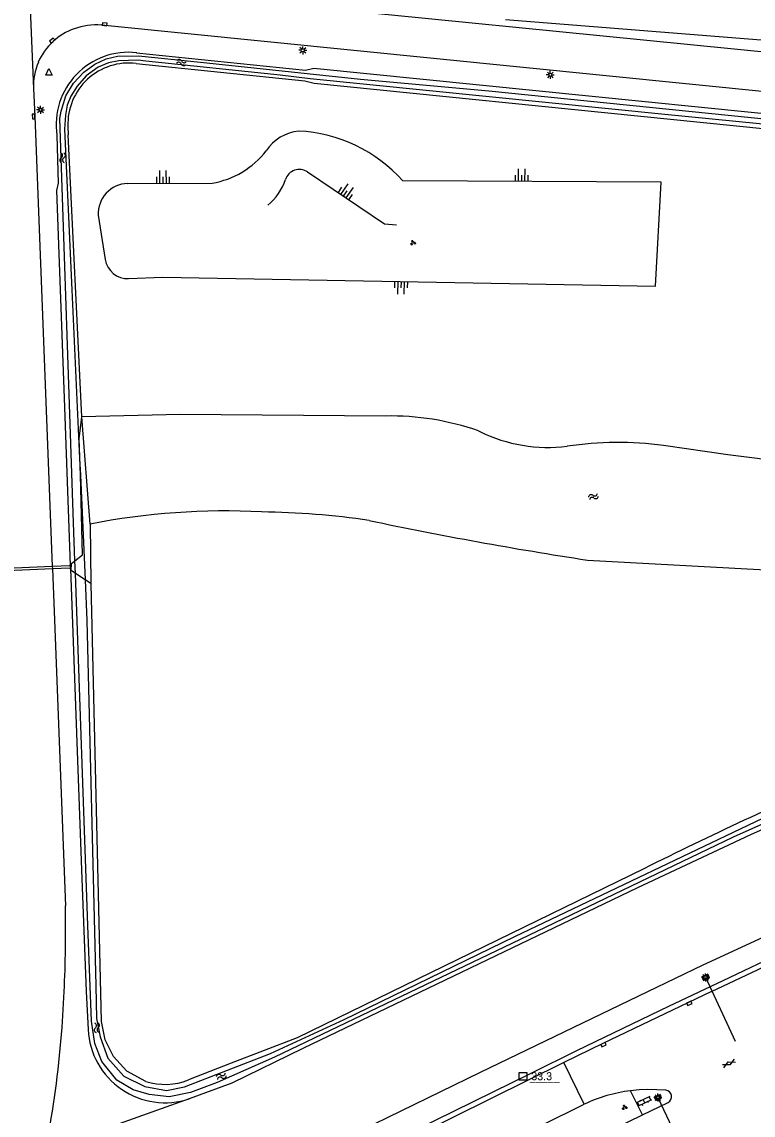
# Model space of a CAD drawing. Extents: x 130998 to 133001, y 398999 to 403002.
# Drawn here: x 132624 to 132738.2, y 400980.7 to 401151.4 of the extents above; entities that cross this region are included whole.
import ezdxf

# ---------------------------------------------------------------- set-up
doc = ezdxf.new("R2010")
doc.units = 0
for name, color, linetype in [('gg-afsc-hekwerk', 7, 'Continuous'), ('gg-afsc-lijn faunaraster', 7, 'Continuous'), ('gg-knt-BGT kruinlijn', 7, 'Continuous'), ('gg-knt-bovenkant onderkant talud', 7, 'Continuous'), ('gg-knt-verharding', 7, 'Continuous'), ('gg-kntw-bovenkant insteek waterloop', 7, 'Continuous'), ('gg-kntw-waterlijn', 7, 'Continuous'), ('gg-kwrk-faunavoorziening', 7, 'Continuous'), ('gt-anno-nummer hm paal', 7, 'Continuous'), ('gt-grn-weggrens', 7, 'Continuous'), ('gt-knt-geleideconstructie', 7, 'Continuous'), ('gt-knt-lijn portaal', 7, 'Continuous'), ('gt-symb-gesloten verharding', 7, 'Continuous'), ('gt-symb-groenvak', 7, 'Continuous'), ('gt-symb-hm paal', 7, 'Continuous'), ('gt-symb-klinker verharding', 7, 'Continuous'), ('gt-symb-kolk', 7, 'Continuous'), ('gt-symb-lichtmast', 7, 'Continuous'), ('gt-symb-talud symbool', 7, 'Continuous'), ('gt-symb-waterafsluiter', 7, 'Continuous'), ('gt-symb-watersymbool', 7, 'Continuous'), ('gt-symb-wegwijzer', 7, 'Continuous')]:
    doc.layers.add(name, color=color, linetype=linetype)

# ---------------------------------------------------------------- blocks, each defined once
blk = doc.blocks.new('gt0-WA')
at = {"layer": 'gt-symb-watersymbool'}
for centre, start, end in [((-0.32, 0.02), 28.0725, 151.9275), ((0.43, 0.42), 208.0725, 331.9275), ((-0.32, -0.43), 28.0725, 151.9275), ((0.43, -0.03), 208.0725, 331.9275)]:
    blk.add_arc(centre, 0.425, start, end, dxfattribs=at)
blk = doc.blocks.new('gt0-LMAST')
at = {"layer": 'gt-symb-lichtmast'}
for p, q in [((-0.18, 0.17), (-0.45, 0.44)), ((-0.01, 0.25), (-0.01, 0.62)), ((0.17, 0.17), (0.44, 0.44)), ((-0.26, 0), (-0.63, 0)), ((-0.18, -0.18), (-0.45, -0.45)), ((-0.01, -0.25), (-0.01, -0.63)), ((0.44, -0.45), (0.17, -0.18)), ((0.24, 0), (0.62, 0))]:
    blk.add_line(p, q, dxfattribs=at)
blk.add_circle((-0.01, 0), 0.25, dxfattribs=at)
blk = doc.blocks.new('gt0-TALUD_1')
at = {"layer": 'gt-symb-talud symbool'}
for p, q in [((-1, -1), (-1, 0)), ((-0.5, -2), (-0.5, 0)), ((0, -1), (0, 0)), ((0.5, -2), (0.5, 0)), ((1, -1), (1, 0))]:
    blk.add_line(p, q, dxfattribs=at)
blk = doc.blocks.new('gt0-GRVAK')
at = {"layer": 'gt-symb-groenvak'}
for p, q in [((-0.11, 0.19), (-0.23, 0.24)), ((-0.18, 0.15), (0.09, 0.15)), ((-0.09, 0.21), (-0.16, 0.32)), ((-0.05, 0.21), (-0.05, 0.39)), ((0, 0.21), (0.06, 0.32)), ((0.01, 0.19), (0.13, 0.24)), ((0.26, -0.05), (0.2, 0.06)), ((0.3, -0.05), (0.3, 0.13)), ((0.35, -0.05), (0.41, 0.06)), ((-0.24, -0.23), (-0.36, -0.18)), ((-0.32, -0.26), (-0.05, -0.26)), ((-0.23, -0.21), (-0.29, -0.09)), ((-0.18, -0.2), (-0.18, -0.02)), ((-0.14, -0.21), (-0.07, -0.09)), ((-0.12, -0.23), (0, -0.18)), ((0.24, -0.07), (0.12, -0.02)), ((0.17, -0.11), (0.44, -0.11)), ((0.37, -0.07), (0.49, -0.02))]:
    blk.add_line(p, q, dxfattribs=at)
blk = doc.blocks.new('gt0-KL1')
at = {"layer": 'gt-symb-klinker verharding'}
for p, q in [((-1.15, 0.3), (1.15, 0.3)), ((-1, -0.3), (-1, 0.3)), ((-0.5, 0.3), (-0.5, 0.45)), ((0, -0.3), (0, 0.3)), ((0.5, 0.3), (0.5, 0.45)), ((1, -0.3), (1, 0.3)), ((-1.15, -0.3), (1.15, -0.3)), ((-0.5, -0.45), (-0.5, -0.3)), ((0.5, -0.45), (0.5, -0.3))]:
    blk.add_line(p, q, dxfattribs=at)
blk = doc.blocks.new('gt0-WW')
at = {"layer": 'gt-symb-wegwijzer'}
blk.add_lwpolyline([(-0.5, 0.3), (-0.5, -0.29), (0.5, -0.29), (0.5, 0.3), (-0.5, 0.3)], dxfattribs=at)
blk.add_lwpolyline([(-0.42, -0.21), (0.42, -0.21), (0.42, 0.21), (-0.42, 0.21)], close=True, dxfattribs=at)
blk = doc.blocks.new('gt0-GESVH1')
at = {"layer": 'gt-symb-gesloten verharding'}
for p, q in [((-0.99, -0.26), (0.01, 0.24)), ((0.01, -0.26), (-0.99, 0.24)), ((0.01, 0.24), (1.01, -0.26)), ((1.01, 0.24), (0.01, -0.26))]:
    blk.add_line(p, q, dxfattribs=at)
blk = doc.blocks.new('gt0-KOLK')
at = {"layer": 'gt-symb-kolk'}
blk.add_lwpolyline([(0, 0), (0.37, 0), (0.37, 0.4), (-0.38, 0.4), (-0.38, 0), (0, 0)], dxfattribs=at)
blk = doc.blocks.new('gt0-HMpaal')
at = {"layer": 'gt-symb-hm paal'}
blk.add_lwpolyline([(-0.6, 0.6), (0.6, 0.6), (0.6, -0.6), (-0.6, -0.6)], close=True, dxfattribs=at)
blk = doc.blocks.new('gt0-WAFSL')
at = {"layer": 'gt-symb-waterafsluiter'}
for p, q in [((-0.5, -0.33), (0, 0.67)), ((0, 0.67), (0.5, -0.33)), ((0.5, -0.33), (-0.5, -0.33))]:
    blk.add_line(p, q, dxfattribs=at)

msp = doc.modelspace()

# ---------------------------------------------------------------- linework, layer by layer
at = {"layer": 'gg-afsc-hekwerk'}
msp.add_line((132749.69, 401147.77), (132699.53, 401151.75), dxfattribs=at)
at = {"layer": 'gg-afsc-lijn faunaraster'}
for p, q in [((132631.71, 401066.83), (132632.25, 401067.26)), ((132632.32, 401065.3), (132631.67, 401065.73)), ((132633.84, 401064.29), (132632.32, 401065.3)), ((132634.74, 401063.7), (132633.84, 401064.29))]:
    msp.add_line(p, q, dxfattribs=at)
for points in [[(132633.09, 401080.64), (132632.93, 401086.31), (132633.32, 401089.73)], [(132632.25, 401067.26), (132633.44, 401068.21), (132633.09, 401080.64)]]:
    msp.add_lwpolyline(points, dxfattribs=at)
at = {"layer": 'gg-knt-BGT kruinlijn'}
for points in [[(132721.76, 401000), (132730.39, 401004.15), (132759.41, 401017.53), (132786.01, 401029.1), (132799.12, 401033.4), (132800.77, 401032.7), (132801.14, 401032.33)], [(132631.72, 400952.61), (132633.07, 400954.78), (132636.45, 400957.54), (132646.03, 400963.25), (132695.6, 400987.42), (132721.76, 401000)]]:
    msp.add_lwpolyline(points, dxfattribs=at)
at = {"layer": 'gg-knt-bovenkant onderkant talud'}
for p, q in [((132640.44, 401126.19), (132653.69, 401126.25)), ((132635.88, 401121.26), (132636.98, 401114.33)), ((132650.11, 400983.22), (132639.16, 400979.34))]:
    msp.add_line(p, q, dxfattribs=at)
for points in [[(132682.5, 401119.69), (132680.63, 401119.86), (132668.58, 401127.99)], [(132640.62, 401111.35), (132645.97, 401111.59), (132722.95, 401110.18), (132723.87, 401126.39), (132683.48, 401126.6)]]:
    msp.add_lwpolyline(points, dxfattribs=at)
for centre, radius, start, end in [((132667.91, 401127.52), 6.89, 95.7743, 146.7071), ((132666.08, 401111.13), 23.28, 41.6485, 87.2141), ((132651.48, 401139.54), 13.47, 279.4357, 322.3263), ((132667.3, 401126.1), 2.29, 55.9892, 161.339), ((132640.62, 401121.45), 4.75, 92.2255, 182.2419), ((132656.72, 401129.67), 8.89, 309.592, 341.3825), ((132640.47, 401114.88), 3.53, 188.9997, 272.5362)]:
    msp.add_arc(centre, radius, start, end, dxfattribs=at)
at = {"layer": 'gg-knt-verharding'}
for p, q in [((132777.97, 401142.94), (132633.51, 401157.3)), ((132628.7, 401066.42), (132628.72, 401066)), ((132628.72, 401066), (132628.98, 401059.37)), ((132628.98, 401059.37), (132630.76, 401013.38)), ((132630.24, 400994.39), (132630.57, 401000)), ((132720.94, 400980.74), (132719.07, 400984.5)), ((132720.94, 400980.74), (132724.92, 400982.68)), ((132714.19, 400977.45), (132720.94, 400980.74))]:
    msp.add_line(p, q, dxfattribs=at)
for points in [[(132785.96, 401135.97), (132741.2, 401140.41), (132636.38, 401150.93)], [(132625.76, 401141.03), (132625.97, 401136.68), (132628.7, 401066.42)], [(132731.73, 401000), (132742.63, 401005.14), (132751.72, 401009.27)], [(132731.73, 401000), (132714.74, 400991.87), (132708.63, 400988.91)], [(132708.63, 400988.91), (132657.04, 400963.36), (132630.22, 400949.88), (132626.33, 400947.96), (132626.17, 400948.29)], [(132724.58, 400984.57), (132721.77, 400984.67), (132720.42, 400984.62), (132719.07, 400984.5)], [(132621.99, 400937.1), (132622.05, 400937.35), (132636.11, 400944.64), (132665.85, 400959.59), (132711.8, 400982.38)]]:
    msp.add_lwpolyline(points, dxfattribs=at)
for centre, radius, start, end in [((132635.1, 401141.68), 9.17, 109.0235, 133.1906), ((132635.64, 401140.35), 10.61, 85.993, 109.4248), ((132635.12, 401141.43), 9.37, 132.2417, 156.6358), ((132635.4, 401141.38), 9.64, 156.9762, 182.0468), ((132411.23, 401009.77), 219.56, 357.4486, 0.9418), ((132468.23, 401006.61), 162.47, 349.4823, 355.6883), ((132721.93, 400961.18), 23.49, 96.9813, 115.5391), ((132724.48, 400983.57), 0.999, 296.5006, 84.0931)]:
    msp.add_arc(centre, radius, start, end, dxfattribs=at)
at = {"layer": 'gg-kntw-bovenkant insteek waterloop'}
for p, q in [((132631.14, 401135.11), (132631.17, 401133.82)), ((132633.32, 401089.73), (132631.17, 401133.82)), ((132630.54, 401092.66), (132631.51, 401066.6)), ((132634.6, 401072.99), (132633.32, 401089.73)), ((132695.28, 401087.55), (132695.53, 401087.44)), ((132634.6, 401072.99), (132634.74, 401063.7)), ((132631.51, 401066.6), (132631.53, 401066)), ((132712.32, 401067.38), (132741.12, 401065.8)), ((132631.53, 401066), (132633.27, 401019)), ((132633.27, 401019), (132633.98, 401000)), ((132721.14, 401019.17), (132666.99, 400992.77)), ((132633.98, 401000), (132634.3, 400994.05))]:
    msp.add_line(p, q, dxfattribs=at)
for points in [[(132641.89, 401146.63), (132668.28, 401143.91), (132669.58, 401144.2), (132781.38, 401132.97)], [(132641.83, 401144.94), (132668.18, 401142.25), (132669.65, 401141.85), (132781, 401130.61)], [(132629.43, 401133.71), (132629.61, 401126.26), (132629.36, 401125.11), (132630.54, 401092.66)], [(132680.78, 401089.88), (132648.68, 401090.12), (132633.32, 401089.73)], [(132778.87, 401079.69), (132767.87, 401080.33), (132752.93, 401081.47), (132734.26, 401083.82), (132724.21, 401085.28)], [(132643.34, 400985.95), (132640.37, 400987.54), (132638.28, 400989.86), (132636.98, 400992.46), (132636.41, 400995.31), (132634.77, 401063.67), (132634.74, 401063.7)], [(132774.53, 401040.74), (132753.79, 401031.6), (132737.83, 401024.45), (132720.15, 401016.19), (132667.88, 400991.12)], [(132666.99, 400992.77), (132656.65, 400988.8), (132649.98, 400986.18)], [(132667.88, 400991.12), (132656.78, 400985.7), (132650.11, 400983.22)]]:
    msp.add_lwpolyline(points, dxfattribs=at)
for centre, radius, start, end in [((132640.65, 401135.36), 11.34, 83.7121, 188.3516), ((132640.67, 401135.48), 9.53, 82.9616, 182.2454), ((132681.55, 401048.23), 41.66, 70.7501, 91.0539), ((132706.18, 401109.18), 24.21, 243.8967, 277.071), ((132717.12, 401032.37), 53.38, 82.3688, 98.5682), ((132655.72, 400966.16), 108.9, 86.9997, 101.1791), ((132659.63, 400946.58), 128.34, 81.6749, 89.2033), ((132804.83, 401674.83), 614.45, 258.1088, 261.34153), ((132989.5, 400482.82), 599.74, 113.25223, 116.58086), ((132646.35, 400994.69), 12.07, 183.0606, 288.1182), ((132646.33, 400995.47), 9.98, 252.5532, 291.4644)]:
    msp.add_arc(centre, radius, start, end, dxfattribs=at)
at = {"layer": 'gg-kntw-waterlijn'}
for p, q in [((132633.09, 401080.64), (132633.84, 401064.29)), ((132632.32, 401065.3), (132632.25, 401067.26))]:
    msp.add_line(p, q, dxfattribs=at)
for points in [[(132630.07, 401137.51), (132630.82, 401139.87), (132632.01, 401141.88), (132633.63, 401143.59), (132635.36, 401144.85), (132637.12, 401145.65), (132638.88, 401146.1), (132642.19, 401146.15), (132651.88, 401145.13), (132676.89, 401142.51), (132696.9, 401140.67), (132740.99, 401136.17)], [(132768.78, 401132.58), (132724.44, 401137), (132668.98, 401142.52), (132664.29, 401143.11), (132643.32, 401145.33), (132642.11, 401145.46), (132639.09, 401145.36), (132637.48, 401145.02), (132635.85, 401144.38), (132634.01, 401143.02), (132632.59, 401141.41), (132631.58, 401139.86), (132631.03, 401138.41), (132630.75, 401136.88), (132630.62, 401134.66), (132631.77, 401109.58), (132632.97, 401083.26), (132633.09, 401080.64)], [(132632.25, 401067.26), (132632.04, 401073.24), (132629.89, 401136.37), (132630.07, 401137.51)], [(132768.58, 401039.06), (132735.11, 401024.09), (132701.83, 401008.14), (132663.42, 400989.72), (132654.48, 400985.8), (132650.28, 400984.23), (132646.95, 400983.57), (132643.83, 400983.9), (132641.36, 400984.63), (132638.79, 400986.14), (132636.47, 400989.07), (132635.36, 400991.9), (132634.82, 400995.35), (132634.26, 401010.28), (132632.32, 401065.3)], [(132633.84, 401064.29), (132634.13, 401057.94), (132635.49, 401000.9), (132635.62, 400995.78), (132636.19, 400992.9), (132637.36, 400989.58), (132639.91, 400986.78), (132643.16, 400985.14), (132646.57, 400984.53), (132649.39, 400985.1), (132662.79, 400990.33), (132674.29, 400995.62), (132700.96, 401008.61), (132743.13, 401028.68)]]:
    msp.add_lwpolyline(points, dxfattribs=at)
at = {"layer": 'gg-kwrk-faunavoorziening'}
for p, q in [((132620.37, 401066.08), (132628.7, 401066.42)), ((132631.51, 401066.6), (132631.71, 401066.83)), ((132631.67, 401065.73), (132631.71, 401066.83)), ((132628.72, 401066), (132620.39, 401065.64)), ((132631.67, 401065.73), (132631.53, 401066))]:
    msp.add_line(p, q, dxfattribs=at)
for points in [[(132628.7, 401066.42), (132631.46, 401066.53), (132631.51, 401066.6)], [(132631.53, 401066), (132631.47, 401066.12), (132628.72, 401066)]]:
    msp.add_lwpolyline(points, dxfattribs=at)
at = {"layer": 'gt-grn-weggrens'}
for p, q in [((132625.26, 401153.48), (132625.76, 401141.03)), ((132711.8, 400982.38), (132708.63, 400988.91))]:
    msp.add_line(p, q, dxfattribs=at)
at = {"layer": 'gt-knt-geleideconstructie'}
msp.add_lwpolyline([(132685.53, 400978.38), (132703.51, 400987.24), (132710.66, 400990.76), (132725.05, 400997.71), (132733.52, 401001.74), (132743.15, 401006.28), (132754.08, 401011.31), (132767.53, 401017.19), (132779.72, 401022.44), (132789.63, 401026.4), (132795.86, 401028.8), (132802.08, 401031.26), (132816.98, 401036.93), (132821.94, 401038.98), (132828.09, 401041.8)], dxfattribs=at)
at = {"layer": 'gt-knt-lijn portaal'}
for p, q in [((132730.8, 401002.21), (132735.43, 400992.23)), ((132723.35, 400983.44), (132727.63, 400974.4))]:
    msp.add_line(p, q, dxfattribs=at)

# ---------------------------------------------------------------- block references
at = {"layer": 'gt-symb-gesloten verharding', "rotation": 26.30869593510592}
msp.add_blockref('gt0-GESVH1', (132734.43, 400988.77), dxfattribs=at)
at = {"layer": 'gt-symb-groenvak'}
for p in [(132685.05, 401116.94), (132718.12, 400981.9)]:
    msp.add_blockref('gt0-GRVAK', p, dxfattribs=at)
at = {"layer": 'gt-symb-hm paal'}
msp.add_blockref('gt0-HMpaal', (132702.24, 400986.74), dxfattribs=at)
at = {"layer": 'gt-symb-klinker verharding', "rotation": -154.33212483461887}
msp.add_blockref('gt0-KL1', (132721.18, 400982.83), dxfattribs=at)
at = {"layer": 'gt-symb-kolk'}
for p, rotation in [((132636.87, 401150.87), -5.568024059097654), ((132628.83, 401148.37), 42.60899614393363), ((132625.97, 401136.68), 92.7508347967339), ((132728.16, 400998.32), -154.79277878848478), ((132714.74, 400991.87), -154.3321248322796)]:
    msp.add_blockref('gt0-KOLK', p, dxfattribs=dict(at, rotation=rotation))
at = {"layer": 'gt-symb-lichtmast'}
for p in [(132667.86, 401147), (132706.53, 401143.17), (132626.87, 401137.7), (132730.8, 401002.21), (132723.35, 400983.44)]:
    msp.add_blockref('gt0-LMAST', p, dxfattribs=at)
at = {"layer": 'gt-symb-talud symbool'}
for p, xscale, yscale, rotation in [((132645.98, 401126.22), 1.0000079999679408, 1.000007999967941, -179.7708181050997), ((132702.01, 401126.5), 1.000012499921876, 1.0000124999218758, 179.71352348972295), ((132674.18, 401124.22), 1.0004204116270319, 1.0004204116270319, 145.96047544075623), ((132683.25, 401110.91), 1.0001619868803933, 1.0001619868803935, -1.0312126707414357)]:
    msp.add_blockref('gt0-TALUD_1', p, dxfattribs=dict(at, xscale=xscale, yscale=yscale, rotation=rotation))
at = {"layer": 'gt-symb-waterafsluiter'}
msp.add_blockref('gt0-WAFSL', (132628.18, 401143.47), dxfattribs=at)
at = {"layer": 'gt-symb-watersymbool'}
for p, rotation in [((132648.93, 401145.08), 174.08992967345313), ((132630.31, 401130.27), -89.14062775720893), ((132713.32, 401077.3), -158.82666847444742), ((132635.66, 400994.4), -82.29934460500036), ((132655.17, 400986.76), -158.82666847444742)]:
    msp.add_blockref('gt0-WA', p, dxfattribs=dict(at, rotation=rotation))
at = {"layer": 'gt-symb-wegwijzer'}
for p, rotation in [((132730.8, 401002.21), 24.489371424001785), ((132723.35, 400983.44), 24.48937142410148)]:
    msp.add_blockref('gt0-WW', p, dxfattribs=dict(at, rotation=rotation))

# ---------------------------------------------------------------- texts
at = {"layer": 'gt-anno-nummer hm paal'}
msp.add_text('33.3', height=1.25, dxfattribs=at).set_placement((132703.55, 400986.14))
at = {"layer": 'gt-symb-hm paal'}
msp.add_text('_____', height=1.25, dxfattribs=at).set_placement((132703.32, 400986.13))

doc.saveas('drawing.dxf')
